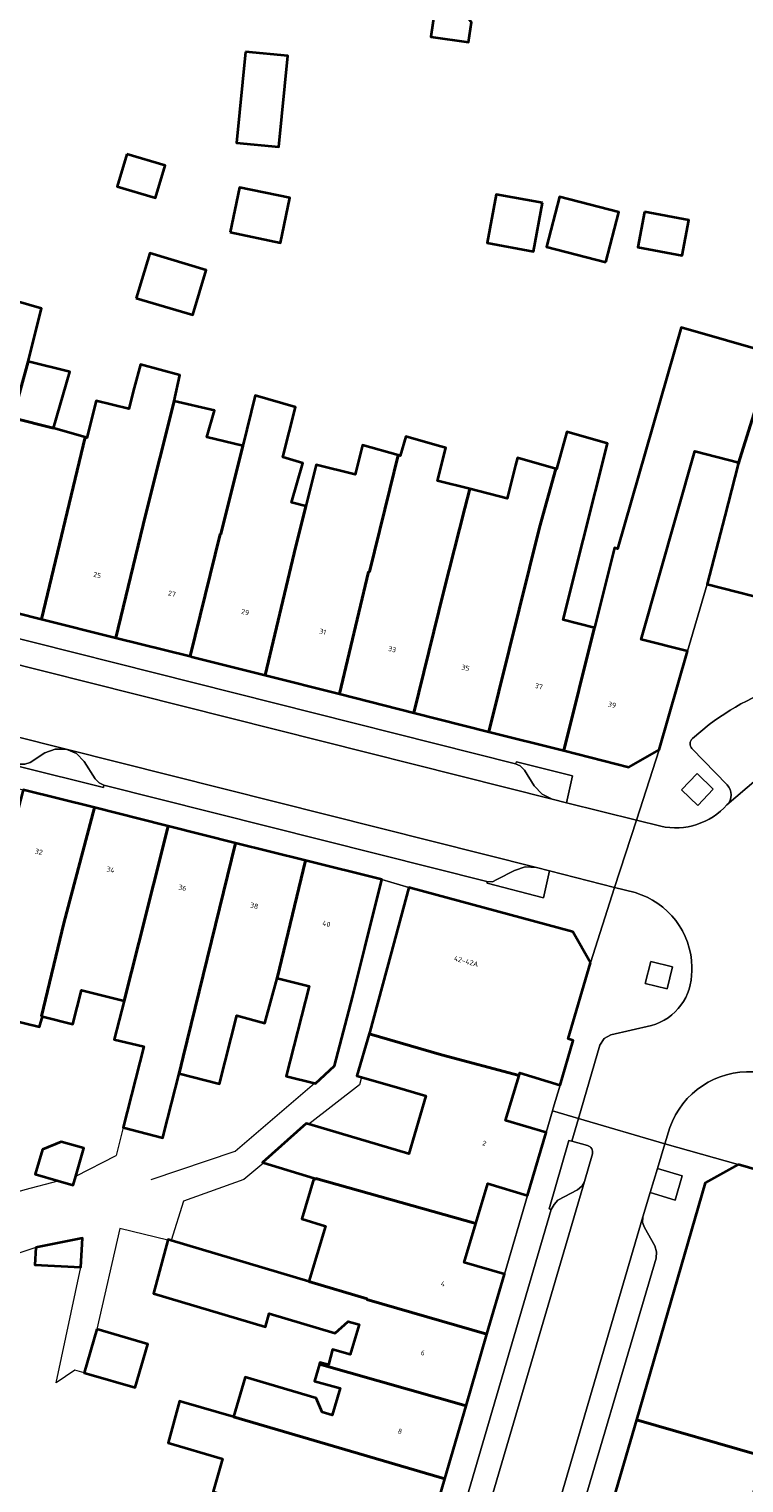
# Model space of a CAD drawing. Header units: metres. Extents: x 197700 to 204338, y 317132 to 325229.
# Tile 599 of 656: x 203017 to 203068, y 318270 to 318373. Entities that reach past the tile are written whole.
import ezdxf
from ezdxf.enums import TextEntityAlignment as Align

# ---------------------------------------------------------------- set-up
doc = ezdxf.new("R2010")
doc.units = ezdxf.units.M
for name, color, linetype, lineweight in [('B-WE-GR-BEPLANTING_CULTUUR_HEESTERS-GV', 90, 'Continuous', 18), ('B-WE-IE-TERREINAFSCHEIDING_KUNSTMATIG_HEKWERK-G', 20, 'IE-TERREINAFSCHEIDING-KUNSTMATIG', 18), ('B-WE-IE-TERREINAFSCHEIDING_KUNSTMATIG_MUUR-G', 90, 'IE-TERREINAFSCHEIDING-KUNSTMATIG-DICHT', 18), ('B-WE-OG-BEBOUWING-GV', 7, 'Continuous', 35), ('B-WE-OG-BEBOUWING-T18', 10, 'Continuous', 18), ('B-WE-OG-TERREIN_ERF-GV', 7, 'Continuous', 18), ('B-WE-VH-VERHARDING_ASFALT-GV', 252, 'Continuous', 18), ('B-WE-VH-VERHARDING_BETONSTRAATSTEEN-GV', 252, 'Continuous', 18), ('B-WE-VH-VERHARDING_OPEN-GV', 252, 'Continuous', 18), ('B-WE-VH-VERHARDING_TEGEL-GV', 252, 'Continuous', 18)]:
    doc.layers.add(name, color=color, linetype=linetype, lineweight=lineweight)
doc.styles.add('NLCS-ISO-M200-T18', font='NLCS-ISO.ttf', dxfattribs={"height": 0.36})
doc.linetypes.add('IE-TERREINAFSCHEIDING-KUNSTMATIG', pattern='A,4,[82,NLCS.SHX,S=0.75,R=90,X=0,Y=0],4,-2', length=10)
doc.linetypes.add('IE-TERREINAFSCHEIDING-KUNSTMATIG-DICHT', pattern='A,8,-1,[82,NLCS.SHX,S=0.75,R=90,X=0,Y=0],-1', length=10)

msp = doc.modelspace()

# ---------------------------------------------------------------- linework, layer by layer
at = {"layer": 'B-WE-GR-BEPLANTING_CULTUUR_HEESTERS-GV'}
for points in [[(203019.394, 318321.897), (203018.621, 318321.906), (203017.899, 318321.628), (203016.849, 318320.95), (203016.462, 318320.822), (203016.09, 318320.837), (203016.072, 318320.661), (203022.059, 318319.162), (203022.086, 318319.347), (203021.742, 318319.502), (203021.475, 318319.792), (203020.69, 318321.021), (203020.129, 318321.588)], [(203053.957, 318318.335), (203054.962, 318318.073), (203055.391, 318319.987), (203051.418, 318320.993), (203051.347, 318320.846), (203051.68, 318320.71), (203051.988, 318320.398), (203052.681, 318319.284), (203053.234, 318318.705)], [(203064.296, 318317.896), (203065.401, 318319.054), (203064.246, 318320.159), (203063.139, 318319.003)], [(203049.313, 318312.499), (203049.329, 318312.372), (203053.331, 318311.323), (203053.772, 318313.254), (203052.839, 318313.475), (203052.035, 318313.525), (203051.284, 318313.265), (203050.02, 318312.618), (203049.715, 318312.457)], [(203060.572, 318305.239), (203062.129, 318304.862), (203062.506, 318306.417), (203060.953, 318306.797)], [(203061.439, 318292.093), (203060.921, 318290.369), (203062.692, 318289.835), (203063.192, 318291.564)]]:
    msp.add_lwpolyline(points, close=True, dxfattribs=at)
msp.add_lwpolyline([(203056.472, 318293.717), (203055.354, 318294.035), (203055.131, 318294.083), (203053.735, 318289.225), (203053.884, 318289.173), (203054.081, 318289.524), (203054.35, 318289.826), (203055.762, 318290.567), (203056.058, 318290.822), (203056.24, 318291.17), (203056.808, 318293.121)], dxfattribs=at)
msp.add_lwpolyline([(203056.808, 318293.121, 0.4148086), (203056.472, 318293.717)], format="xyb", dxfattribs=at)
at = {"layer": 'B-WE-IE-TERREINAFSCHEIDING_KUNSTMATIG_HEKWERK-G'}
for points in [[(203025.442, 318291.309), (203031.411, 318293.316), (203037.057, 318298.146)], [(203040.396, 318298.568), (203040.265, 318298.03), (203036.647, 318295.239)], [(203023.451, 318294.991), (203022.949, 318293.017)], [(203020.086, 318291.548), (203022.949, 318293.017)], [(203033.446, 318292.477), (203032.032, 318291.306), (203027.743, 318289.754), (203026.875, 318286.975)], [(203002.698, 318286.096), (203006.369, 318287.478), (203011.265, 318289.091), (203016.479, 318290.603), (203018.838, 318291.218)], [(203026.632, 318287), (203023.22, 318287.812), (203021.572, 318280.658)], [(203018.69, 318276.841), (203020.445, 318285.06)], [(203020.673, 318277.567), (203020.021, 318277.756), (203018.69, 318276.841)]]:
    msp.add_lwpolyline(points, dxfattribs=at)
at = {"layer": 'B-WE-IE-TERREINAFSCHEIDING_KUNSTMATIG_MUUR-G'}
for points in [[(203054.53, 318298.02), (203054.031, 318296.363), (203053.976, 318296.177)], [(203053.976, 318296.177), (203053.528, 318294.647)], [(203017.239, 318286.465), (203009.012, 318283.724)]]:
    msp.add_lwpolyline(points, dxfattribs=at)
at = {"layer": 'B-WE-OG-BEBOUWING-GV'}
for points in [[(203045.706, 318375.107), (203045.331, 318372.531), (203047.999, 318372.142), (203048.208, 318373.576), (203047.04, 318374.912)], [(203032.153, 318371.464), (203031.523, 318365.004), (203034.524, 318364.711), (203035.154, 318371.171)], [(203023.714, 318364.199), (203023.027, 318361.896), (203025.746, 318361.085), (203026.433, 318363.387)], [(203031.054, 318358.637), (203034.635, 318357.893), (203035.298, 318361.089), (203031.717, 318361.832)], [(203053.254, 318360.722), (203049.973, 318361.333), (203049.332, 318357.888), (203052.612, 318357.277)], [(203057.757, 318356.503), (203058.681, 318360.06), (203054.481, 318361.152), (203053.557, 318357.594)], [(203060.511, 318360.08), (203060.046, 318357.586), (203063.2, 318356.999), (203063.664, 318359.492)], [(203024.388, 318353.959), (203028.402, 318352.761), (203029.356, 318355.955), (203025.342, 318357.153)], [(203006.784, 318333.857), (203012.291, 318332.48), (203015.595, 318345.444), (203015.601, 318345.465), (203016.713, 318349.453), (203017.653, 318353.214), (203014.943, 318353.991), (203013.989, 318350.174), (203013.839, 318350.217), (203012.821, 318346.664), (203012.428, 318346.762), (203012.093, 318345.423), (203009.863, 318345.98), (203009.04, 318342.797), (203007.794, 318337.897)], [(203063.582, 318328.855), (203060.274, 318329.687), (203064.101, 318343.088), (203067.211, 318342.278), (203067.181, 318342.163), (203069.276, 318348.887), (203069.559, 318350.019), (203063.11, 318351.867), (203058.605, 318336.145), (203058.388, 318336.199), (203056.957, 318330.53), (203056.942, 318330.47), (203054.776, 318321.789), (203059.405, 318320.62), (203061.557, 318321.85)], [(203018.511, 318344.713), (203019.658, 318348.717), (203016.713, 318349.453), (203015.601, 318345.465), (203015.595, 318345.444)], [(203017.643, 318331.141), (203022.926, 318329.82), (203025.039, 318338.523), (203027.077, 318346.642), (203027.495, 318348.469), (203024.686, 318349.24), (203024.23, 318347.577), (203023.855, 318346.078), (203021.53, 318346.659), (203020.873, 318344.032), (203020.746, 318344.069)], [(203074.309, 318347.335), (203069.207, 318348.61), (203069.276, 318348.887), (203067.181, 318342.163), (203066.227, 318338.463), (203064.98, 318333.621), (203070.348, 318332.238), (203074.2, 318347.013)], [(203031.951, 318343.446), (203029.396, 318344.085), (203029.939, 318345.98), (203027.077, 318346.642), (203025.039, 318338.523), (203022.926, 318329.82), (203028.209, 318328.499), (203030.343, 318337.184), (203030.391, 318337.172)], [(203035.614, 318335.833), (203036.44, 318339.164), (203035.42, 318339.419), (203036.227, 318342.234), (203034.804, 318342.642), (203035.697, 318346.216), (203032.847, 318347.033), (203031.951, 318343.446), (203030.391, 318337.172), (203030.343, 318337.184), (203028.209, 318328.499), (203028.335, 318328.468), (203033.538, 318327.154)], [(203017.643, 318331.141), (203020.746, 318344.069), (203018.511, 318344.713), (203015.595, 318345.444), (203012.291, 318332.48)], [(203036.44, 318339.164), (203035.614, 318335.833), (203033.538, 318327.154), (203038.828, 318325.818), (203040.905, 318334.508), (203040.954, 318334.495), (203042.404, 318340.383), (203042.997, 318342.786), (203040.462, 318343.512), (203039.94, 318341.422), (203037.175, 318342.111)], [(203038.828, 318325.818), (203044.129, 318324.479), (203046.238, 318333.161), (203047.742, 318339.015), (203048.099, 318340.39), (203045.794, 318340.966), (203046.384, 318343.326), (203045.948, 318343.435), (203043.55, 318344.122), (203043.154, 318342.741), (203042.997, 318342.786), (203042.404, 318340.383), (203040.954, 318334.495), (203040.905, 318334.508)], [(203053.05, 318337.655), (203049.448, 318323.135), (203054.776, 318321.789), (203056.942, 318330.47), (203056.957, 318330.53), (203054.724, 318331.099), (203056.162, 318336.756), (203057.878, 318343.62), (203055.004, 318344.444), (203054.248, 318341.806), (203054.216, 318341.815)], [(203046.238, 318333.161), (203044.129, 318324.479), (203049.448, 318323.135), (203053.05, 318337.655), (203054.216, 318341.815), (203051.478, 318342.6), (203051.349, 318342.084), (203050.759, 318339.725), (203048.099, 318340.39), (203047.742, 318339.015)], [(203014.191, 318310.76), (203014.384, 318310.711), (203013.665, 318307.881), (203012.53, 318303.371), (203017.519, 318302.145), (203017.71, 318302.897), (203017.64, 318302.914), (203019.245, 318309.528), (203021.409, 318317.737), (203016.339, 318319.008)], [(203026.381, 318316.491), (203021.409, 318317.737), (203019.245, 318309.528), (203017.64, 318302.914), (203017.71, 318302.897), (203019.885, 318302.344), (203020.489, 318304.768), (203023.519, 318303.998), (203024.567, 318308.12), (203026.647, 318316.424)], [(203024.567, 318308.12), (203023.519, 318303.998), (203022.823, 318301.26), (203024.917, 318300.757), (203023.451, 318294.991), (203026.276, 318294.273), (203026.35, 318294.565), (203027.43, 318298.844), (203027.725, 318300.015), (203031.44, 318315.224), (203026.647, 318316.424)], [(203036.423, 318313.975), (203031.44, 318315.224), (203027.725, 318300.015), (203027.43, 318298.844), (203030.309, 318298.112), (203031.541, 318302.957), (203033.535, 318302.419), (203034.399, 318305.624)], [(203034.399, 318305.624), (203036.672, 318305.046), (203035.048, 318298.657), (203037.057, 318298.146), (203037.116, 318298.131), (203038.474, 318299.393), (203039.749, 318304.274), (203040.624, 318307.768), (203041.839, 318312.618), (203036.423, 318313.975)], [(203056.679, 318306.707), (203055.425, 318308.91), (203043.762, 318312.055), (203042.46, 318307.228), (203040.999, 318301.812), (203040.951, 318301.653), (203046.094, 318300.168), (203051.599, 318298.687), (203051.662, 318298.891), (203054.53, 318298.02), (203055.432, 318301.192), (203055.076, 318301.294)], [(203048.53, 318288.184), (203049.37, 318291.012), (203052.205, 318290.167), (203053.528, 318294.647), (203050.622, 318295.505), (203051.599, 318298.687), (203046.094, 318300.168), (203040.951, 318301.653), (203040.055, 318298.664), (203040.396, 318298.568), (203043.124, 318297.8), (203044.98, 318297.246), (203043.75, 318293.122), (203036.647, 318295.239), (203036.466, 318295.294), (203033.352, 318292.505), (203033.446, 318292.477), (203037.026, 318291.409), (203037.013, 318291.365), (203037.144, 318291.322), (203037.161, 318291.38)], [(203018.838, 318291.218), (203019.904, 318290.912), (203020.086, 318291.548), (203020.654, 318293.524), (203019.041, 318293.987), (203017.713, 318293.441), (203017.209, 318291.685)], [(203067.17, 318292.365), (203064.825, 318291.072), (203059.94, 318274.221), (203068.493, 318271.755), (203069.026, 318271.6), (203069.065, 318271.734), (203084.823, 318267.112), (203085.575, 318266.891), (203086.38, 318270.125), (203091.221, 318285.371), (203084.619, 318287.301)], [(203049.318, 318280.32), (203050.559, 318284.573), (203047.702, 318285.393), (203048.53, 318288.184), (203037.161, 318291.38), (203037.144, 318291.322), (203037.013, 318291.365), (203036.158, 318288.498), (203037.845, 318287.995), (203036.658, 318284.058), (203040.803, 318282.822), (203040.786, 318282.765)], [(203017.239, 318286.465), (203017.17, 318285.246), (203020.445, 318285.06), (203020.562, 318287.126)], [(203026.875, 318286.975), (203026.644, 318287.044), (203026.632, 318287), (203025.622, 318283.208), (203033.574, 318280.837), (203033.826, 318281.784), (203038.527, 318280.382), (203039.441, 318281.201), (203040.236, 318280.989), (203039.602, 318278.863), (203038.345, 318279.209), (203038.048, 318278.132), (203037.436, 318278.301), (203037.402, 318278.179), (203047.829, 318275.213), (203049.318, 318280.32), (203040.786, 318282.765), (203040.803, 318282.822), (203036.658, 318284.058)], [(203021.572, 318280.658), (203020.673, 318277.567), (203021.026, 318277.465), (203024.307, 318276.511), (203025.206, 318279.602)], [(203037.402, 318278.179), (203037.066, 318276.962), (203038.886, 318276.46), (203038.318, 318274.557), (203037.591, 318274.774), (203037.183, 318275.748), (203032.13, 318277.255), (203031.291, 318274.443), (203046.317, 318270.028), (203047.829, 318275.213)], [(203027.778, 318275.454), (203027.451, 318275.541), (203026.665, 318272.588), (203030.509, 318271.442), (203029.854, 318269.115), (203030.042, 318269.06), (203036.12, 318267.263), (203044.725, 318264.571), (203046.317, 318270.028), (203031.291, 318274.443)], [(203057.856, 318267.079), (203066.437, 318264.642), (203066.406, 318264.536), (203069.553, 318263.523), (203072.922, 318262.535), (203073.987, 318266.165), (203067.951, 318267.936), (203069.026, 318271.6), (203068.493, 318271.755), (203059.94, 318274.221)]]:
    msp.add_lwpolyline(points, close=True, dxfattribs=at)
at = {"layer": 'B-WE-OG-TERREIN_ERF-GV'}
for points in [[(203045.706, 318375.107), (203047.04, 318374.912), (203048.208, 318373.576), (203047.999, 318372.142), (203045.331, 318372.531)], [(203032.153, 318371.464), (203035.154, 318371.171), (203034.524, 318364.711), (203031.523, 318365.004)], [(203023.714, 318364.199), (203026.433, 318363.387), (203025.746, 318361.085), (203023.027, 318361.896)], [(203031.054, 318358.637), (203031.717, 318361.832), (203035.298, 318361.089), (203034.635, 318357.893)], [(203053.254, 318360.722), (203052.612, 318357.277), (203049.332, 318357.888), (203049.973, 318361.333)], [(203057.757, 318356.503), (203053.557, 318357.594), (203054.481, 318361.152), (203058.681, 318360.06)], [(203060.511, 318360.08), (203063.664, 318359.492), (203063.2, 318356.999), (203060.046, 318357.586)], [(203024.388, 318353.959), (203025.342, 318357.153), (203029.356, 318355.955), (203028.402, 318352.761)], [(203063.582, 318328.855), (203064.98, 318333.621), (203066.227, 318338.463), (203067.181, 318342.163), (203067.211, 318342.278), (203064.101, 318343.088), (203060.274, 318329.687)], [(203054.53, 318298.02), (203051.662, 318298.891), (203051.599, 318298.687), (203050.622, 318295.505), (203053.528, 318294.647), (203053.976, 318296.177), (203054.031, 318296.363)], [(203020.086, 318291.548), (203019.904, 318290.912), (203018.838, 318291.218), (203017.209, 318291.685), (203017.713, 318293.441), (203019.041, 318293.987), (203020.654, 318293.524)], [(203052.205, 318290.167), (203049.37, 318291.012), (203048.53, 318288.184), (203047.702, 318285.393), (203050.559, 318284.573)], [(203020.445, 318285.06), (203017.17, 318285.246), (203017.239, 318286.465), (203020.562, 318287.126)], [(203020.673, 318277.567), (203021.572, 318280.658), (203025.206, 318279.602), (203024.307, 318276.511), (203021.026, 318277.465)]]:
    msp.add_lwpolyline(points, close=True, dxfattribs=at)
for points in [[(203014.943, 318353.991), (203017.653, 318353.214), (203016.713, 318349.453), (203019.658, 318348.717), (203018.511, 318344.713), (203020.746, 318344.069), (203020.873, 318344.032), (203021.53, 318346.659), (203023.855, 318346.078), (203024.23, 318347.577), (203024.686, 318349.24), (203027.495, 318348.469), (203027.077, 318346.642), (203029.939, 318345.98), (203029.396, 318344.085), (203031.951, 318343.446), (203032.847, 318347.033), (203035.697, 318346.216), (203034.804, 318342.642), (203036.227, 318342.234), (203035.42, 318339.419), (203036.44, 318339.164), (203037.175, 318342.111), (203039.94, 318341.422), (203040.462, 318343.512), (203042.997, 318342.786), (203043.154, 318342.741), (203043.55, 318344.122), (203045.948, 318343.435), (203046.384, 318343.326), (203045.794, 318340.966), (203048.099, 318340.39), (203050.759, 318339.725), (203051.349, 318342.084), (203051.478, 318342.6), (203054.216, 318341.815), (203054.248, 318341.806), (203055.004, 318344.444), (203057.878, 318343.62), (203056.162, 318336.756), (203054.724, 318331.099), (203056.957, 318330.53), (203058.388, 318336.199), (203058.605, 318336.145), (203063.11, 318351.867), (203069.559, 318350.019)], [(203029.854, 318269.115), (203030.509, 318271.442), (203026.665, 318272.588), (203027.451, 318275.541), (203027.778, 318275.454), (203031.291, 318274.443), (203032.13, 318277.255), (203037.183, 318275.748), (203037.591, 318274.774), (203038.318, 318274.557), (203038.886, 318276.46), (203037.066, 318276.962), (203037.402, 318278.179), (203037.436, 318278.301), (203038.048, 318278.132), (203038.345, 318279.209), (203039.602, 318278.863), (203040.236, 318280.989), (203039.441, 318281.201), (203038.527, 318280.382), (203033.826, 318281.784), (203033.574, 318280.837), (203025.622, 318283.208), (203026.632, 318287), (203026.644, 318287.044), (203026.875, 318286.975), (203036.658, 318284.058), (203037.845, 318287.995), (203036.158, 318288.498), (203037.013, 318291.365), (203037.026, 318291.409), (203033.446, 318292.477), (203033.352, 318292.505), (203036.466, 318295.294), (203036.647, 318295.239), (203043.75, 318293.122), (203044.98, 318297.246), (203043.124, 318297.8), (203040.396, 318298.568), (203040.055, 318298.664), (203040.951, 318301.653), (203040.999, 318301.812), (203042.46, 318307.228), (203043.762, 318312.055), (203041.839, 318312.618), (203040.624, 318307.768), (203039.749, 318304.274), (203038.474, 318299.393), (203037.116, 318298.131), (203037.057, 318298.146), (203035.048, 318298.657), (203036.672, 318305.046), (203034.399, 318305.624), (203033.535, 318302.419), (203031.541, 318302.957), (203030.309, 318298.112), (203027.43, 318298.844), (203026.35, 318294.565), (203026.276, 318294.273), (203023.451, 318294.991), (203024.917, 318300.757), (203022.823, 318301.26), (203023.519, 318303.998), (203020.489, 318304.768), (203019.885, 318302.344), (203017.71, 318302.897), (203017.519, 318302.145), (203012.53, 318303.371)]]:
    msp.add_lwpolyline(points, dxfattribs=at)
at = {"layer": 'B-WE-VH-VERHARDING_ASFALT-GV'}
for points in [[(202903.403, 318356.163), (202903.383, 318356.169), (202900.476, 318356.909), (202900.345, 318356.95), (202899.255, 318352.057), (202902.222, 318351.387), (202936.522, 318342.737), (202937.472, 318342.502), (202983.308, 318330.962), (202984.252, 318330.723), (203019.394, 318321.897), (203052.839, 318313.475), (203053.772, 318313.254), (203058.381, 318312.072), (203059.94, 318316.838)], [(203059.94, 318316.838), (203054.962, 318318.073), (203053.957, 318318.335), (203007.999, 318329.895), (203002.589, 318331.247), (202989.052, 318334.631), (202983.806, 318335.942), (202980.862, 318336.683), (202967.638, 318340.002), (202960.88, 318341.698), (202959.919, 318341.94), (202937.265, 318347.655), (202936.263, 318347.887), (202936.244, 318347.892), (202927.183, 318350.183), (202919.886, 318352.028), (202919.879, 318352.03), (202903.606, 318356.113)]]:
    msp.add_lwpolyline(points, dxfattribs=at)
at = {"layer": 'B-WE-VH-VERHARDING_BETONSTRAATSTEEN-GV'}
for points in [[(203016.09, 318320.837), (203016.462, 318320.822), (203016.849, 318320.95), (203017.899, 318321.628), (203018.621, 318321.906), (203019.394, 318321.897), (202984.252, 318330.723), (202984.963, 318330.409), (202985.529, 318329.845), (202986.302, 318328.637), (202986.593, 318328.309), (202986.966, 318328.161)], [(203011.467, 318330.888), (203011.036, 318330.897), (203010.708, 318330.786), (203009.484, 318330.059), (203008.799, 318329.833), (203007.999, 318329.895), (203053.957, 318318.335), (203053.234, 318318.705), (203052.681, 318319.284), (203051.988, 318320.398), (203051.68, 318320.71), (203051.347, 318320.846)], [(203019.394, 318321.897), (203020.129, 318321.588), (203020.69, 318321.021), (203021.475, 318319.792), (203021.742, 318319.502), (203022.086, 318319.347), (203049.313, 318312.499), (203049.715, 318312.457), (203050.02, 318312.618), (203051.284, 318313.265), (203052.035, 318313.525), (203052.839, 318313.475)], [(203053.884, 318289.173), (203041.362, 318246.458), (203041.328, 318246.069), (203041.455, 318245.7), (203042.201, 318244.314), (203042.304, 318243.952), (203042.264, 318243.578), (203056.24, 318291.17), (203056.058, 318290.822), (203055.762, 318290.567), (203054.35, 318289.826), (203054.081, 318289.524)], [(203048.318, 318241.545), (203061.334, 318285.712), (203061.367, 318286.154), (203061.251, 318286.582), (203060.505, 318287.886), (203060.371, 318288.254), (203060.403, 318288.645), (203046.558, 318241.391), (203046.086, 318239.779), (203046.27, 318240.057), (203046.553, 318240.235), (203047.861, 318240.954), (203048.14, 318241.209)]]:
    msp.add_lwpolyline(points, close=True, dxfattribs=at)
for points in [[(203071.545, 318326.714, 0.1049537), (203065.117, 318323.638)], [(203063.92, 318322.649, 0.4215068), (203063.887, 318321.945)], [(203066.383, 318319.35, -0.4210978), (203066.376, 318317.937)], [(203066.376, 318317.937, -0.2687141), (203061.668, 318316.409)], [(203059.846, 318311.696, -0.3269494), (203063.888, 318306.403)], [(203063.867, 318306.131, -0.3436812), (203061.011, 318302.247)], [(203062.314, 318295.005, -0.3310427), (203068.264, 318298.962)]]:
    msp.add_lwpolyline(points, format="xyb", dxfattribs=at)
for points in [[(203065.117, 318323.638), (203063.92, 318322.649)], [(203063.887, 318321.945), (203066.383, 318319.35)], [(203066.376, 318317.937), (203068.456, 318319.713)], [(203068.456, 318319.713), (203066.376, 318317.937)], [(203061.668, 318316.409), (203059.94, 318316.838), (203058.381, 318312.072), (203059.846, 318311.696)], [(203063.888, 318306.403), (203063.867, 318306.131)], [(203061.011, 318302.247), (203058.129, 318301.584), (203057.642, 318301.335), (203057.338, 318300.844), (203055.82, 318295.635), (203061.962, 318293.832), (203062.314, 318295.005)]]:
    msp.add_lwpolyline(points, dxfattribs=at)
at = {"layer": 'B-WE-VH-VERHARDING_OPEN-GV'}
for points in [[(203060.921, 318290.369), (203061.439, 318292.093), (203061.962, 318293.832), (203055.82, 318295.635), (203055.354, 318294.035), (203056.472, 318293.717)], [(203056.808, 318293.121), (203056.24, 318291.17), (203042.264, 318243.578), (203041.985, 318242.658), (203046.558, 318241.391), (203060.403, 318288.645), (203060.921, 318290.369)]]:
    msp.add_lwpolyline(points, dxfattribs=at)
msp.add_lwpolyline([(203056.472, 318293.717, -0.4148086), (203056.808, 318293.121)], format="xyb", dxfattribs=at)
at = {"layer": 'B-WE-VH-VERHARDING_TEGEL-GV'}
for points in [[(202901.99, 318346.135), (202906.859, 318345.312), (202919.899, 318343.186), (202924.941, 318342), (202934.264, 318339.662), (202940.085, 318338.202), (202942.024, 318337.664), (202948.763, 318335.964), (202955.506, 318334.263), (202962.763, 318332.432), (202970.136, 318330.572), (202977.452, 318328.726), (202984.681, 318326.902), (202984.911, 318326.844), (202992.4, 318325.002), (202998.391, 318323.529), (203000, 318323.11), (203001, 318322.851), (203006.17, 318321.556), (203011.21, 318320.293), (203016.339, 318319.008), (203021.409, 318317.737)], [(203097.05, 318325.291), (203095.225, 318325.735), (203091.985, 318326.661), (203085.573, 318328.314), (203080.397, 318329.648), (203075.445, 318330.924), (203070.348, 318332.238), (203064.98, 318333.621), (203063.582, 318328.855), (203061.557, 318321.85), (203059.94, 318316.838), (203061.668, 318316.409)], [(203003.317, 318333.107), (203006.471, 318332.315), (203011.535, 318331.067), (203011.467, 318330.888), (203051.347, 318320.846), (203051.418, 318320.993), (203055.391, 318319.987), (203054.962, 318318.073)], [(203054.962, 318318.073), (203059.94, 318316.838), (203061.557, 318321.85), (203059.405, 318320.62), (203054.776, 318321.789), (203049.448, 318323.135), (203044.129, 318324.479), (203038.828, 318325.818), (203033.538, 318327.154), (203028.335, 318328.468), (203028.209, 318328.499), (203022.926, 318329.82), (203017.643, 318331.141), (203012.291, 318332.48)], [(203063.92, 318322.649), (203065.117, 318323.638)], [(203066.383, 318319.35), (203063.887, 318321.945)], [(203021.409, 318317.737), (203026.381, 318316.491), (203026.647, 318316.424), (203031.44, 318315.224), (203036.423, 318313.975), (203041.839, 318312.618), (203043.762, 318312.055), (203055.425, 318308.91), (203056.679, 318306.707), (203058.381, 318312.072), (203053.772, 318313.254), (203053.331, 318311.323), (203049.329, 318312.372), (203049.313, 318312.499), (203022.086, 318319.347), (203022.059, 318319.162), (203016.072, 318320.661)], [(203059.846, 318311.696), (203058.381, 318312.072), (203056.679, 318306.707), (203055.076, 318301.294), (203055.432, 318301.192), (203054.53, 318298.02), (203054.031, 318296.363), (203053.976, 318296.177), (203055.82, 318295.635), (203057.338, 318300.844), (203057.642, 318301.335), (203058.129, 318301.584), (203061.011, 318302.247)], [(203063.867, 318306.131), (203063.888, 318306.403)], [(203062.314, 318295.005), (203061.962, 318293.832), (203067.17, 318292.365), (203084.619, 318287.301), (203091.221, 318285.371), (203095.154, 318284.191), (203095.648, 318286.143), (203098.407, 318297.048), (203098.989, 318299.922), (203099.406, 318301.843), (203098.885, 318301.987)], [(203057.856, 318267.079), (203059.94, 318274.221), (203064.825, 318291.072), (203067.17, 318292.365), (203061.962, 318293.832), (203061.439, 318292.093), (203063.192, 318291.564), (203062.692, 318289.835), (203060.921, 318290.369), (203060.403, 318288.645), (203060.371, 318288.254), (203060.505, 318287.886), (203061.251, 318286.582), (203061.367, 318286.154), (203061.334, 318285.712), (203048.318, 318241.545)]]:
    msp.add_lwpolyline(points, dxfattribs=at)
for points in [[(203065.117, 318323.638, -0.1049537), (203071.545, 318326.714)], [(203063.887, 318321.945, -0.4215068), (203063.92, 318322.649)], [(203066.376, 318317.937, 0.4210978), (203066.383, 318319.35)], [(203061.668, 318316.409, 0.2687141), (203066.376, 318317.937)], [(203063.888, 318306.403, 0.3269494), (203059.846, 318311.696)], [(203061.011, 318302.247, 0.3436812), (203063.867, 318306.131)], [(203068.264, 318298.962, 0.3310427), (203062.314, 318295.005)]]:
    msp.add_lwpolyline(points, format="xyb", dxfattribs=at)
for points in [[(203064.296, 318317.896), (203063.139, 318319.003), (203064.246, 318320.159), (203065.401, 318319.054)], [(203060.572, 318305.239), (203060.953, 318306.797), (203062.506, 318306.417), (203062.129, 318304.862)], [(203055.354, 318294.035), (203055.82, 318295.635), (203053.976, 318296.177), (203053.528, 318294.647), (203052.205, 318290.167), (203050.559, 318284.573), (203049.318, 318280.32), (203047.829, 318275.213), (203046.317, 318270.028), (203044.725, 318264.571), (203043.168, 318259.232), (203041.614, 318253.904), (203039.825, 318247.771), (203037.921, 318241.243), (203037.517, 318239.822), (203037.934, 318239.701), (203038.562, 318239.577), (203039.202, 318239.584), (203041.164, 318246.499), (203041.362, 318246.458), (203053.884, 318289.173), (203053.735, 318289.225), (203055.131, 318294.083)]]:
    msp.add_lwpolyline(points, close=True, dxfattribs=at)

# ---------------------------------------------------------------- texts
at = {"layer": 'B-WE-OG-BEBOUWING-T18', "style": 'NLCS-ISO-M200-T18'}
for s, rotation, p in [('25', 346, (203021.615, 318334.271)), ('27', 346, (203026.92, 318332.945)), ('29', 345.9, (203032.133, 318331.634)), ('31', 345.9, (203037.642, 318330.243)), ('33', 345.9, (203042.579, 318328.996)), ('35', 345.9, (203047.791, 318327.679)), ('37', 345.9, (203053.001, 318326.363)), ('39', 345.9, (203058.212, 318325.047)), ('32', 346, (203017.46, 318314.603)), ('34', 346, (203022.565, 318313.324)), ('36', 346, (203027.676, 318312.043)), ('38', 346, (203032.775, 318310.766)), ('40', 346, (203037.905, 318309.48)), ('42-42A', 344.9, (203047.839, 318306.813)), ('2', 343.6, (203049.13, 318293.877)), ('4', 343.8, (203046.192, 318283.887)), ('6', 343.8, (203044.761, 318278.981)), ('8', 343.8, (203043.135, 318273.405))]:
    msp.add_text(s, height=0.36, rotation=rotation, dxfattribs=at).set_placement(p, align=Align.MIDDLE)

doc.saveas('drawing.dxf')
